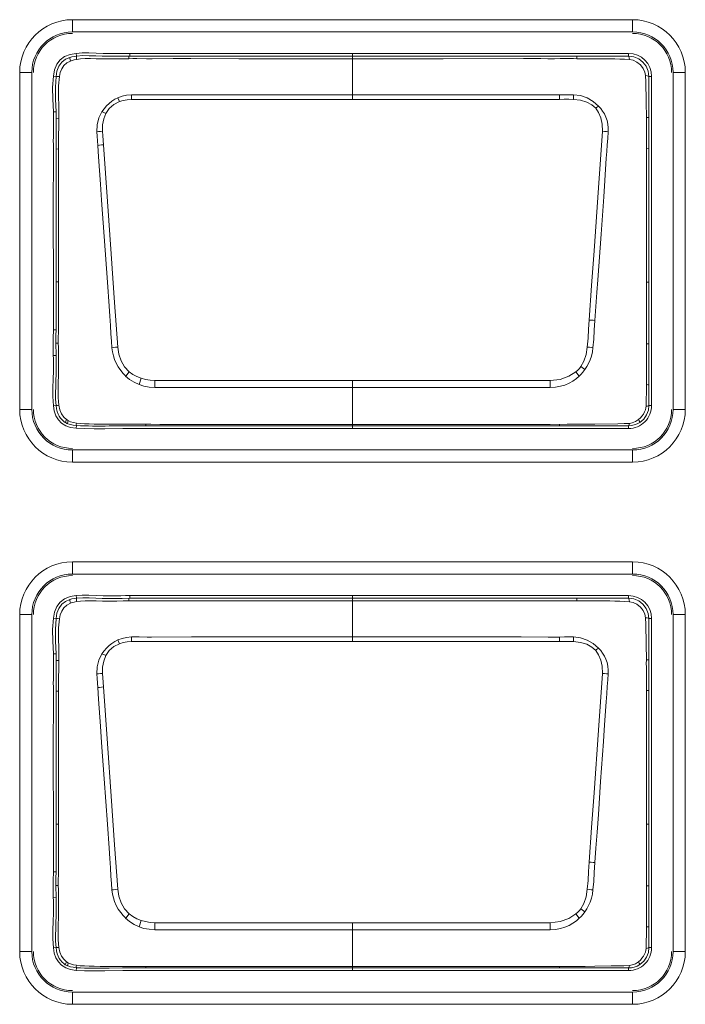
# Model space of a CAD drawing. Header units: millimetres. Extents: x 3925 to 5043, y -86 to 778.
# Tile 262 of 325: x 4816.73 to 4820.83, y 351.06 to 357.12. Entities that reach past the tile are written whole.
import ezdxf

# ---------------------------------------------------------------- set-up
doc = ezdxf.new("R2010")
doc.units = ezdxf.units.MM
doc.header["$LTSCALE"] = 46.255
doc.layers.add('A70-LETO-KEYDXF_CONTINUOUS_LINE', color=7, linetype='CONTINUOUS')
doc.layers.add('H30K-REAR-CODXF_CONTINUOUS_LINE', color=7, linetype='CONTINUOUS')

msp = doc.modelspace()

# ---------------------------------------------------------------- linework, layer by layer
at = {"layer": 'A70-LETO-KEYDXF_CONTINUOUS_LINE', "color": 7, "linetype": 'Continuous', "lineweight": 0}
for p, q in [((4817.0838, 356.8927), (4817.0819, 356.9092)), ((4817.4131, 356.8925), (4817.365, 356.8917)), ((4817.4065, 356.8764), (4817.4063, 356.8924)), ((4817.4128, 356.9091), (4817.4131, 356.8925)), ((4817.5817, 356.9091), (4817.5134, 356.9091)), ((4817.7119, 356.9093), (4817.5817, 356.9091)), ((4817.7288, 356.8927), (4817.5884, 356.8924)), ((4817.6788, 356.8767), (4817.789, 356.8767)), ((4820.4838, 356.9093), (4817.7119, 356.9093)), ((4817.789, 356.8767), (4818.0833, 356.8765)), ((4818.3858, 356.8925), (4818.0806, 356.8925)), ((4818.0833, 356.8765), (4818.9454, 356.8766)), ((4818.7838, 356.8926), (4818.7838, 356.9093)), ((4820.4838, 356.8927), (4818.7838, 356.8926)), ((4818.7838, 356.8766), (4818.7838, 356.8926)), ((4818.7838, 356.8767), (4818.7838, 356.6261)), ((4820.2693, 356.8763), (4820.1659, 356.8766)), ((4820.4838, 356.9093), (4820.4838, 356.8927)), ((4816.942, 356.7694), (4816.9584, 356.7673)), ((4820.6093, 356.7673), (4820.6092, 356.5145)), ((4820.6093, 356.7673), (4820.6259, 356.7673)), ((4820.6259, 354.7423), (4820.6259, 356.7673)), ((4817.349, 356.6124), (4817.3395, 356.6362)), ((4817.4226, 356.6541), (4817.4237, 356.6261)), ((4817.5452, 356.6537), (4817.5193, 356.6538)), ((4817.9497, 356.6541), (4817.823, 356.6543)), ((4818.269, 356.6541), (4817.9497, 356.6541)), ((4818.7379, 356.6541), (4818.269, 356.6541)), ((4818.9521, 356.6541), (4818.7379, 356.6541)), ((4819.3855, 356.6541), (4818.9521, 356.6541)), ((4819.6218, 356.6541), (4819.3855, 356.6541)), ((4820.0589, 356.6259), (4820.0587, 356.6539)), ((4820.1439, 356.6261), (4820.1451, 356.6541)), ((4817.4237, 356.6261), (4819.0354, 356.6261)), ((4820.5933, 356.5145), (4820.5922, 356.6089)), ((4816.9426, 356.5498), (4816.9593, 356.5501)), ((4820.5933, 356.5145), (4820.5932, 356.474)), ((4820.5933, 356.5145), (4820.6092, 356.5145)), ((4820.6092, 356.5145), (4820.6092, 356.3247)), ((4816.9598, 356.5092), (4816.9757, 356.5095)), ((4816.9757, 356.5095), (4816.9754, 356.4781)), ((4816.9742, 356.4153), (4816.9737, 356.3836)), ((4816.942, 356.2953), (4816.9418, 356.3475)), ((4816.9737, 356.3836), (4816.9735, 356.3677)), ((4816.9735, 356.3677), (4816.9735, 356.2328)), ((4817.2207, 356.2717), (4817.2154, 356.3423)), ((4816.9421, 356.2315), (4816.942, 356.2953)), ((4816.9586, 356.3205), (4816.9735, 356.3206)), ((4820.5942, 356.3246), (4820.6092, 356.3247)), ((4820.6092, 356.3247), (4820.6092, 354.7423)), ((4816.9417, 356.0064), (4816.9421, 356.2315)), ((4816.9587, 356.2575), (4816.9587, 356.124)), ((4816.9735, 356.2328), (4816.973, 356.0475)), ((4816.9587, 356.124), (4816.9585, 355.5028)), ((4820.3374, 356.1266), (4820.3305, 356.0261)), ((4816.973, 356.0475), (4816.9728, 355.8431)), ((4820.3305, 356.0261), (4820.314, 355.7953)), ((4820.595, 355.5018), (4820.5948, 356.0497)), ((4816.9418, 355.4076), (4816.9417, 356.0064)), ((4816.9728, 355.8431), (4816.9727, 355.6194)), ((4820.314, 355.7953), (4820.2943, 355.5142)), ((4817.2743, 355.5013), (4817.2546, 355.7819)), ((4816.9727, 355.6194), (4816.9727, 355.5028)), ((4816.9585, 355.5028), (4816.9727, 355.5028)), ((4816.9585, 355.5028), (4816.9588, 355.3048)), ((4816.9727, 355.5028), (4816.9731, 355.2965)), ((4817.2851, 355.354), (4817.2743, 355.5013)), ((4820.595, 355.5018), (4820.6092, 355.5018)), ((4820.5949, 355.3426), (4820.595, 355.4472)), ((4820.5947, 355.2026), (4820.5949, 355.3426)), ((4816.9419, 355.2084), (4816.9586, 355.2083)), ((4816.9729, 355.2065), (4816.9725, 355.1457)), ((4820.5946, 355.0678), (4820.5947, 355.2026)), ((4816.958, 355.1253), (4816.9725, 355.1253)), ((4816.9725, 355.1457), (4816.9725, 355.1253)), ((4820.5947, 355.122), (4820.6092, 355.122)), ((4820.5944, 354.9747), (4820.5946, 355.0678)), ((4816.942, 355.0493), (4816.9586, 355.0496)), ((4817.4082, 354.9497), (4817.3874, 354.9227)), ((4820.1595, 354.9498), (4820.1804, 354.9227)), ((4820.1892, 354.9807), (4820.2143, 354.9624)), ((4817.4832, 354.9089), (4817.47, 354.8699)), ((4817.5659, 354.8518), (4817.5673, 354.8948)), ((4820.0004, 354.8948), (4817.5673, 354.8948)), ((4818.7838, 354.8518), (4818.7838, 354.8948)), ((4820.0004, 354.8948), (4820.0018, 354.8518)), ((4817.6416, 354.8518), (4817.7472, 354.8517)), ((4817.7472, 354.8517), (4818.047, 354.8518)), ((4818.047, 354.8518), (4818.1469, 354.8518)), ((4818.1469, 354.8518), (4818.1827, 354.8518)), ((4818.1827, 354.8518), (4819.4543, 354.8518)), ((4818.7838, 354.6002), (4818.7838, 354.8518)), ((4819.5209, 354.8518), (4819.5852, 354.8518)), ((4819.5852, 354.8518), (4819.6473, 354.8518)), ((4819.6473, 354.8518), (4819.7938, 354.8517)), ((4819.7938, 354.8517), (4819.901, 354.8518)), ((4819.977, 354.8514), (4820.0018, 354.8518)), ((4816.9585, 354.7422), (4816.9419, 354.7403)), ((4820.6259, 354.7423), (4820.6092, 354.7423)), ((4817.0826, 354.6019), (4817.0839, 354.6185)), ((4817.5117, 354.6173), (4817.4537, 354.6174)), ((4817.5117, 354.6173), (4817.5116, 354.626)), ((4817.5968, 354.6256), (4817.5429, 354.6258)), ((4817.8246, 354.6256), (4817.5968, 354.6256)), ((4817.7058, 354.617), (4817.7482, 354.617)), ((4817.7482, 354.617), (4817.8452, 354.617)), ((4818.0121, 354.6002), (4817.7818, 354.6002)), ((4819.6235, 354.6256), (4817.8246, 354.6256)), ((4817.8452, 354.617), (4820.0588, 354.617)), ((4820.4838, 354.6002), (4818.0121, 354.6002)), ((4819.8349, 354.6255), (4819.6235, 354.6256)), ((4820.0591, 354.6258), (4820.0588, 354.617)), ((4820.4838, 354.6169), (4820.0588, 354.617)), ((4820.4838, 354.6169), (4820.4838, 354.6002)), ((4817.0838, 353.5552), (4817.0819, 353.5717)), ((4817.4131, 353.555), (4817.365, 353.5542)), ((4817.4065, 353.5389), (4817.4063, 353.5549)), ((4817.4128, 353.5716), (4817.4131, 353.555)), ((4817.5817, 353.5716), (4817.5134, 353.5716)), ((4817.7119, 353.5718), (4817.5817, 353.5716)), ((4817.7881, 353.5552), (4817.679, 353.5551)), ((4820.4838, 353.5718), (4817.7119, 353.5718)), ((4818.0823, 353.555), (4817.7881, 353.5552)), ((4818.3876, 353.555), (4818.0823, 353.555)), ((4818.7838, 353.5551), (4818.7838, 353.5718)), ((4820.4838, 353.5552), (4818.7838, 353.5551)), ((4818.7838, 353.5391), (4818.7838, 353.5551)), ((4820.4838, 353.5718), (4820.4838, 353.5552)), ((4818.1972, 353.539), (4818.2949, 353.539)), ((4818.2949, 353.539), (4818.9445, 353.5391)), ((4818.7838, 353.5392), (4818.7838, 353.2886)), ((4818.9445, 353.5391), (4819.5395, 353.5391)), ((4819.5395, 353.5391), (4819.8335, 353.5393)), ((4820.2693, 353.5388), (4820.1659, 353.5391)), ((4816.942, 353.4319), (4816.9584, 353.4298)), ((4820.6093, 353.4298), (4820.6092, 353.177)), ((4820.6093, 353.4298), (4820.6259, 353.4298)), ((4820.6259, 351.4048), (4820.6259, 353.4298)), ((4817.349, 353.2749), (4817.3395, 353.2987)), ((4817.4226, 353.3166), (4817.4237, 353.2886)), ((4817.5452, 353.3162), (4817.5193, 353.3163)), ((4817.9497, 353.3166), (4817.823, 353.3168)), ((4818.269, 353.3166), (4817.9497, 353.3166)), ((4818.7379, 353.3166), (4818.269, 353.3166)), ((4818.9521, 353.3166), (4818.7379, 353.3166)), ((4819.3855, 353.3166), (4818.9521, 353.3166)), ((4819.6218, 353.3166), (4819.3855, 353.3166)), ((4820.0589, 353.2884), (4820.0587, 353.3164)), ((4820.1439, 353.2886), (4820.1451, 353.3166)), ((4817.4237, 353.2886), (4819.0354, 353.2886)), ((4820.5933, 353.177), (4820.5922, 353.2714)), ((4816.9426, 353.2123), (4816.9593, 353.2126)), ((4816.9598, 353.1717), (4816.9757, 353.172)), ((4816.9757, 353.172), (4816.9754, 353.1406)), ((4820.5933, 353.177), (4820.6092, 353.177)), ((4820.6092, 353.177), (4820.6092, 352.9872)), ((4816.9742, 353.0778), (4816.9737, 353.0461)), ((4816.942, 352.9578), (4816.9418, 353.01)), ((4816.9737, 353.0461), (4816.9735, 353.0302)), ((4816.9735, 353.0302), (4816.9735, 352.8953)), ((4817.2207, 352.9342), (4817.2154, 353.0048)), ((4820.5945, 353.033), (4820.5942, 352.9871)), ((4816.9421, 352.894), (4816.942, 352.9578)), ((4816.9586, 352.983), (4816.9735, 352.9831)), ((4820.5942, 352.9871), (4820.6092, 352.9872)), ((4820.6092, 352.9872), (4820.6092, 351.4048)), ((4816.9417, 352.6689), (4816.9421, 352.894)), ((4816.9587, 352.92), (4816.9587, 352.7865)), ((4816.9735, 352.8953), (4816.973, 352.71)), ((4816.9587, 352.7865), (4816.9585, 352.1653)), ((4816.973, 352.71), (4816.9728, 352.5056)), ((4820.595, 352.1643), (4820.5948, 352.7122)), ((4816.9418, 352.0701), (4816.9417, 352.6689)), ((4820.3294, 352.6732), (4820.3119, 352.4279)), ((4816.9728, 352.5056), (4816.9727, 352.2819)), ((4817.2743, 352.1638), (4817.2546, 352.4444)), ((4820.3119, 352.4279), (4820.2977, 352.2247)), ((4816.9727, 352.2819), (4816.9727, 352.1653)), ((4816.9585, 352.1653), (4816.9727, 352.1653)), ((4816.9585, 352.1653), (4816.9588, 351.9673)), ((4816.9727, 352.1653), (4816.9731, 351.959)), ((4817.2851, 352.0165), (4817.2743, 352.1638)), ((4820.595, 352.1643), (4820.6092, 352.1643)), ((4820.5949, 352.0051), (4820.595, 352.1097)), ((4820.5947, 351.8651), (4820.5949, 352.0051)), ((4816.9419, 351.8709), (4816.9586, 351.8708)), ((4816.9729, 351.869), (4816.9725, 351.8082)), ((4820.5946, 351.7303), (4820.5947, 351.8651)), ((4816.958, 351.7878), (4816.9725, 351.7878)), ((4816.9725, 351.8082), (4816.9725, 351.7878)), ((4820.5947, 351.7845), (4820.6092, 351.7845)), ((4820.5944, 351.6372), (4820.5946, 351.7303)), ((4816.942, 351.7118), (4816.9586, 351.7121)), ((4817.4082, 351.6122), (4817.3874, 351.5852)), ((4820.1595, 351.6123), (4820.1804, 351.5852)), ((4820.1892, 351.6432), (4820.2143, 351.6249)), ((4817.4832, 351.5714), (4817.47, 351.5324)), ((4817.5659, 351.5143), (4817.5673, 351.5573)), ((4820.0004, 351.5573), (4817.5673, 351.5573)), ((4818.7838, 351.5143), (4818.7838, 351.5573)), ((4820.0004, 351.5573), (4820.0018, 351.5143)), ((4817.6416, 351.5143), (4817.7472, 351.5142)), ((4817.7472, 351.5142), (4818.047, 351.5143)), ((4818.047, 351.5143), (4818.1469, 351.5143)), ((4818.1469, 351.5143), (4818.1827, 351.5143)), ((4818.1827, 351.5143), (4819.4543, 351.5143)), ((4818.7838, 351.2627), (4818.7838, 351.5143)), ((4819.5209, 351.5143), (4819.5852, 351.5143)), ((4819.5852, 351.5143), (4819.6473, 351.5143)), ((4819.6473, 351.5143), (4819.7938, 351.5142)), ((4819.7938, 351.5142), (4819.901, 351.5143)), ((4819.977, 351.5139), (4820.0018, 351.5143)), ((4816.9585, 351.4047), (4816.9419, 351.4028)), ((4820.6259, 351.4048), (4820.6092, 351.4048)), ((4817.0826, 351.2644), (4817.0839, 351.281)), ((4817.5117, 351.2798), (4817.5116, 351.2885)), ((4817.5968, 351.2881), (4817.5429, 351.2883)), ((4817.8246, 351.2881), (4817.5968, 351.2881)), ((4817.7059, 351.2795), (4817.7486, 351.2795)), ((4817.7486, 351.2795), (4817.8459, 351.2795)), ((4818.0121, 351.2627), (4817.7818, 351.2627)), ((4819.6232, 351.2881), (4817.8246, 351.2881)), ((4817.8459, 351.2795), (4820.0588, 351.2795)), ((4820.4838, 351.2627), (4818.0121, 351.2627)), ((4819.8347, 351.288), (4819.6232, 351.2881)), ((4820.0591, 351.2883), (4820.0588, 351.2795)), ((4820.4838, 351.2794), (4820.0588, 351.2795)), ((4820.4838, 351.2794), (4820.4838, 351.2627))]:
    msp.add_line(p, q, dxfattribs=at)
for points in [[(4816.942, 356.7694), (4816.9491, 356.8078), (4816.9628, 356.8418), (4816.9838, 356.869), (4817.0111, 356.8891), (4817.0444, 356.9024), (4817.0819, 356.9092)], [(4817.0428, 356.8847), (4817.0169, 356.8733), (4816.9934, 356.8553), (4816.9752, 356.8301), (4816.9642, 356.8), (4816.9584, 356.7673)], [(4817.047, 356.8621), (4817.0447, 356.8711), (4817.0432, 356.8781), (4817.0426, 356.8828), (4817.0428, 356.8847)], [(4817.0428, 356.8847), (4817.0558, 356.8881), (4817.0695, 356.8907), (4817.0838, 356.8927)], [(4817.0819, 356.9092), (4817.1186, 356.9117), (4817.1595, 356.9115), (4817.2045, 356.9097), (4817.2494, 356.9083), (4817.2897, 356.9078), (4817.3257, 356.9079), (4817.358, 356.9082), (4817.387, 356.9087), (4817.4128, 356.9092)], [(4817.0845, 356.8722), (4817.0837, 356.8829), (4817.0835, 356.89), (4817.0838, 356.8927)], [(4817.0838, 356.8927), (4817.1244, 356.8952), (4817.1628, 356.8948), (4817.2035, 356.8931), (4817.2429, 356.8918), (4817.2834, 356.8912), (4817.3241, 356.8912), (4817.365, 356.8917)], [(4817.0845, 356.8722), (4817.1098, 356.8756), (4817.1386, 356.8771), (4817.1706, 356.8772), (4817.2062, 356.8761), (4817.2455, 356.8751), (4817.289, 356.8747), (4817.3329, 356.875), (4817.3719, 356.8757), (4817.4065, 356.8764)], [(4817.4065, 356.8764), (4817.431, 356.8767), (4817.4562, 356.8768)], [(4817.5134, 356.9091), (4817.458, 356.9094), (4817.4344, 356.9094), (4817.4128, 356.9092)], [(4817.4592, 356.8928), (4817.435, 356.8927), (4817.4131, 356.8925)], [(4817.4562, 356.8768), (4817.515, 356.8765), (4817.5499, 356.8764), (4817.6788, 356.8767)], [(4817.5884, 356.8924), (4817.5505, 356.8924), (4817.5166, 356.8925), (4817.4592, 356.8928)], [(4818.0806, 356.8925), (4817.9187, 356.8926), (4817.7288, 356.8927)], [(4818.7838, 356.8926), (4818.6391, 356.8926), (4818.3858, 356.8925)], [(4818.9454, 356.8766), (4819.3421, 356.8766), (4819.8359, 356.8768)], [(4819.8359, 356.8768), (4819.8923, 356.8767), (4819.9427, 356.8767), (4819.9874, 356.8764), (4820.027, 356.8764), (4820.0622, 356.8768), (4820.0934, 356.8768), (4820.1209, 356.877), (4820.1449, 356.8769), (4820.1659, 356.8766)], [(4820.1653, 356.8926), (4820.1655, 356.8906), (4820.1657, 356.8852), (4820.1659, 356.8766)], [(4820.4895, 356.8714), (4820.4594, 356.8732), (4820.4298, 356.8744), (4820.3982, 356.8752), (4820.3676, 356.8757), (4820.335, 356.8759), (4820.2693, 356.8763)], [(4820.4895, 356.8714), (4820.4879, 356.8826), (4820.486, 356.8899), (4820.4838, 356.8927)], [(4820.6093, 356.7673), (4820.6051, 356.7994), (4820.5926, 356.8298), (4820.5725, 356.856), (4820.5463, 356.8761), (4820.516, 356.8885), (4820.4838, 356.8927)], [(4816.9793, 356.7659), (4816.9848, 356.7907), (4816.9937, 356.814), (4817.0072, 356.8345), (4817.0249, 356.8504), (4817.047, 356.8621)], [(4817.0845, 356.8722), (4817.0702, 356.8693), (4817.0574, 356.8658), (4817.0458, 356.8616)], [(4820.5876, 356.7728), (4820.5834, 356.7943), (4820.5728, 356.817), (4820.5563, 356.8381), (4820.5355, 356.8552), (4820.5123, 356.8666), (4820.4895, 356.8714)], [(4816.9426, 356.5498), (4816.9395, 356.6276), (4816.9376, 356.7001), (4816.942, 356.7694)], [(4816.9593, 356.5501), (4816.9561, 356.6278), (4816.9542, 356.7005), (4816.9584, 356.7673)], [(4816.9584, 356.7673), (4816.9611, 356.7674), (4816.9682, 356.767), (4816.9793, 356.7659)], [(4816.9793, 356.7659), (4816.9734, 356.7097), (4816.9727, 356.6482), (4816.9747, 356.5814), (4816.9757, 356.5095)], [(4820.5876, 356.7728), (4820.599, 356.7713), (4820.6065, 356.7694), (4820.6093, 356.7673)], [(4820.5922, 356.6089), (4820.5915, 356.6514), (4820.5904, 356.695), (4820.5892, 356.7336), (4820.5876, 356.7728)], [(4817.2414, 356.5503), (4817.2544, 356.5684), (4817.2696, 356.5855), (4817.2858, 356.6008), (4817.3029, 356.6144), (4817.3207, 356.6263), (4817.3395, 356.6362)], [(4817.3395, 356.6362), (4817.3649, 356.6457), (4817.3928, 356.6516), (4817.4226, 356.6541)], [(4817.5193, 356.6538), (4817.4702, 356.6544), (4817.4457, 356.6546), (4817.4226, 356.6541)], [(4817.823, 356.6543), (4817.793, 356.6543), (4817.5452, 356.6537)], [(4819.8216, 356.6543), (4819.7259, 356.6543), (4819.6218, 356.6541)], [(4820.0587, 356.6539), (4819.9882, 356.6538), (4819.8216, 356.6543)], [(4820.1451, 356.6541), (4820.1171, 356.6546), (4820.0883, 356.6543), (4820.0587, 356.6539)], [(4820.1451, 356.6541), (4820.1884, 356.6492), (4820.2295, 356.6355), (4820.2663, 356.6134), (4820.2986, 356.585)], [(4817.3489, 356.6123), (4817.3148, 356.5954), (4817.2861, 356.5708), (4817.2656, 356.5392)], [(4817.3489, 356.6123), (4817.372, 356.6194), (4817.3971, 356.624), (4817.4237, 356.6261)], [(4819.0354, 356.6261), (4819.4895, 356.6261), (4819.6939, 356.6262), (4819.8837, 356.6262), (4820.0589, 356.6259)], [(4820.1439, 356.6261), (4820.1163, 356.6266), (4820.088, 356.6263), (4820.0589, 356.6259)], [(4820.1439, 356.6261), (4820.1878, 356.6211), (4820.226, 356.6095), (4820.2576, 356.5922), (4820.2813, 356.5711)], [(4820.2813, 356.5711), (4820.2871, 356.5761), (4820.2929, 356.5809), (4820.2984, 356.5852)], [(4820.2986, 356.585), (4820.312, 356.57), (4820.3236, 356.5544), (4820.3346, 356.5364), (4820.3437, 356.5175), (4820.3512, 356.4964), (4820.3561, 356.4743), (4820.3584, 356.4499), (4820.3584, 356.4263)], [(4816.9428, 356.4448), (4816.9431, 356.4762), (4816.9431, 356.5111), (4816.9426, 356.5498)], [(4816.9591, 356.5501), (4816.9595, 356.5364), (4816.9597, 356.5227), (4816.9598, 356.5092)], [(4817.2414, 356.5503), (4817.2218, 356.5121), (4817.2111, 356.4701), (4817.2093, 356.4263)], [(4817.2657, 356.5392), (4817.2572, 356.5433), (4817.249, 356.5471), (4817.2414, 356.5503)], [(4817.2443, 356.4293), (4817.2454, 356.4693), (4817.2526, 356.5062), (4817.2656, 356.5392)], [(4820.2813, 356.5711), (4820.2992, 356.545), (4820.3133, 356.5122), (4820.3218, 356.4735), (4820.3234, 356.4293)], [(4816.9598, 356.5092), (4816.9597, 356.4735), (4816.9593, 356.4418), (4816.9586, 356.3889)], [(4816.9754, 356.4781), (4816.9748, 356.4466), (4816.9742, 356.4153)], [(4820.5932, 356.474), (4820.5937, 356.4566), (4820.5937, 356.44), (4820.5939, 356.4216), (4820.5942, 356.4026), (4820.5941, 356.3853), (4820.5945, 356.3673), (4820.5942, 356.3246)], [(4816.9418, 356.3475), (4816.9417, 356.37), (4816.942, 356.3924), (4816.9428, 356.4448)], [(4817.2093, 356.4263), (4817.2196, 356.4275), (4817.2315, 356.4286), (4817.2443, 356.4293)], [(4817.2094, 356.4263), (4817.2109, 356.3989), (4817.2156, 356.3423)], [(4817.2443, 356.4293), (4817.246, 356.4023), (4817.2507, 356.3466)], [(4820.2709, 355.6941), (4820.2984, 356.0812), (4820.3103, 356.2554), (4820.3234, 356.4293)], [(4820.3234, 356.4293), (4820.3361, 356.4286), (4820.348, 356.4276), (4820.3584, 356.4263)], [(4820.3584, 356.4263), (4820.3557, 356.3857), (4820.3525, 356.3469), (4820.3494, 356.3053), (4820.3465, 356.2637), (4820.3374, 356.1266)], [(4816.9586, 356.3889), (4816.9584, 356.367), (4816.9587, 356.2575)], [(4817.2507, 356.3466), (4817.2379, 356.3454), (4817.226, 356.344), (4817.2156, 356.3423)], [(4817.2507, 356.3466), (4817.2751, 355.998), (4817.2982, 355.6743), (4817.3194, 355.3754), (4817.3382, 355.1016)], [(4817.2546, 355.7819), (4817.2387, 356.005), (4817.2318, 356.1047), (4817.2207, 356.2717)], [(4820.5948, 356.0497), (4820.5947, 356.1477), (4820.5944, 356.2362), (4820.5941, 356.3246)], [(4820.2409, 355.2679), (4820.256, 355.4811), (4820.2709, 355.6941)], [(4820.2943, 355.5142), (4820.2887, 355.4367), (4820.2823, 355.3507), (4820.2764, 355.2648)], [(4820.595, 355.4472), (4820.595, 355.4745), (4820.595, 355.5018)], [(4816.9419, 355.2084), (4816.9421, 355.25), (4816.9421, 355.297), (4816.9418, 355.4076)], [(4816.9588, 355.3048), (4816.9587, 355.2545), (4816.958, 355.1253)], [(4817.3029, 355.0971), (4817.2992, 355.1373), (4817.2963, 355.1828), (4817.2932, 355.2337), (4817.2896, 355.2906), (4817.2851, 355.354)], [(4816.9731, 355.2965), (4816.9731, 355.229), (4816.9729, 355.2065)], [(4820.2295, 355.1016), (4820.2342, 355.1553), (4820.2376, 355.2108), (4820.2409, 355.2679)], [(4820.2408, 355.2679), (4820.2538, 355.267), (4820.2659, 355.266), (4820.2764, 355.2649)], [(4820.2764, 355.2648), (4820.2729, 355.2051), (4820.2694, 355.1492), (4820.2647, 355.0971)], [(4816.9419, 355.2084), (4816.9415, 355.1552), (4816.9413, 355.1293), (4816.9414, 355.1034), (4816.9416, 355.0764), (4816.9425, 355.0049)], [(4816.958, 355.1253), (4816.9581, 355.1003), (4816.9583, 355.0751), (4816.9591, 355.0111)], [(4816.973, 355.0705), (4816.9727, 355.0984), (4816.9725, 355.1253)], [(4816.9759, 354.7432), (4816.9732, 354.7659), (4816.9715, 354.7913), (4816.9708, 354.8196), (4816.9713, 354.8509), (4816.9725, 354.8853), (4816.9736, 354.9234), (4816.9742, 354.9649), (4816.9739, 355.0046), (4816.973, 355.0705)], [(4817.3029, 355.0971), (4817.3132, 355.0986), (4817.3252, 355.1001), (4817.3382, 355.1016)], [(4817.3029, 355.0971), (4817.3064, 355.0718), (4817.3116, 355.048), (4817.319, 355.0252), (4817.3293, 355.0018), (4817.3419, 354.9792), (4817.3567, 354.9578), (4817.3722, 354.9387), (4817.3874, 354.9227)], [(4817.4082, 354.9498), (4817.3793, 354.9797), (4817.3586, 355.0167), (4817.3451, 355.0578), (4817.3382, 355.1016)], [(4820.2295, 355.1016), (4820.2217, 355.0548), (4820.208, 355.0142), (4820.1892, 354.9808)], [(4820.2647, 355.0971), (4820.2612, 355.0716), (4820.2554, 355.0454), (4820.2477, 355.0225), (4820.2377, 355.0003), (4820.2269, 354.9812), (4820.2143, 354.9624)], [(4820.2296, 355.1016), (4820.2424, 355.1001), (4820.2544, 355.0986), (4820.2648, 355.0971)], [(4816.9419, 354.7403), (4816.9386, 354.7965), (4816.9394, 354.851), (4816.9416, 354.9036), (4816.9426, 354.9557), (4816.9425, 355.0049)], [(4816.9585, 354.7422), (4816.9556, 354.7814), (4816.9552, 354.8193), (4816.9564, 354.8585), (4816.958, 354.8963), (4816.9591, 354.9346), (4816.9594, 354.973), (4816.9591, 355.0111)], [(4817.4082, 354.9498), (4817.4316, 354.9333), (4817.4566, 354.9197), (4817.4831, 354.9089)], [(4820.1596, 354.9498), (4820.1162, 354.9222), (4820.0627, 354.9026), (4820.0004, 354.8948)], [(4820.1892, 354.9808), (4820.1807, 354.97), (4820.1708, 354.9596), (4820.1596, 354.9498)], [(4820.1804, 354.9227), (4820.1914, 354.9342), (4820.2029, 354.9475), (4820.2143, 354.9624)], [(4820.5941, 354.8701), (4820.5943, 354.9062), (4820.5943, 354.9419), (4820.5944, 354.9747)], [(4817.4699, 354.8699), (4817.4393, 354.8845), (4817.4117, 354.9022), (4817.3871, 354.9229)], [(4817.4831, 354.9089), (4817.5089, 354.9017), (4817.537, 354.897), (4817.5673, 354.8948)], [(4820.0018, 354.8518), (4820.0345, 354.8544), (4820.0642, 354.8596), (4820.0916, 354.8676), (4820.1174, 354.8786), (4820.1415, 354.8922), (4820.1628, 354.9074), (4820.1804, 354.9227)], [(4817.5659, 354.8518), (4817.5309, 354.8546), (4817.4989, 354.8606), (4817.4699, 354.8699)], [(4817.5659, 354.8518), (4817.5907, 354.8514), (4817.6416, 354.8518)], [(4819.4543, 354.8518), (4819.4876, 354.8518), (4819.5209, 354.8518)], [(4819.901, 354.8518), (4819.9261, 354.8518), (4819.977, 354.8514)], [(4820.5911, 354.737), (4820.5926, 354.7786), (4820.5935, 354.823), (4820.5941, 354.8701)], [(4820.5941, 354.8701), (4820.6021, 354.8697), (4820.6072, 354.8693), (4820.6092, 354.8688)], [(4817.0826, 354.6019), (4817.0479, 354.6067), (4817.0178, 354.6169), (4816.9925, 354.6333), (4816.9728, 354.6537), (4816.9572, 354.6785), (4816.9472, 354.708), (4816.9419, 354.7403)], [(4816.9585, 354.7422), (4816.9607, 354.7421), (4816.9666, 354.7424), (4816.9759, 354.7432)], [(4816.9585, 354.7422), (4816.9613, 354.7219), (4816.9654, 354.7043), (4816.9706, 354.689), (4816.9774, 354.6759), (4816.9858, 354.6639), (4816.9954, 354.6533), (4817.0056, 354.644), (4817.0155, 354.6369)], [(4817.0235, 354.6552), (4817.0068, 354.6702), (4816.9922, 354.6902), (4816.9819, 354.7148), (4816.976, 354.7432)], [(4820.5911, 354.737), (4820.5899, 354.7264), (4820.587, 354.7147), (4820.582, 354.7019), (4820.5747, 354.6886), (4820.5661, 354.6763), (4820.5562, 354.6654), (4820.5444, 354.6552)], [(4820.5534, 354.6379), (4820.5772, 354.6584), (4820.5948, 354.6838), (4820.6057, 354.7124), (4820.6092, 354.7423)], [(4820.5911, 354.737), (4820.6007, 354.7385), (4820.6069, 354.7403), (4820.6092, 354.7423)], [(4817.0235, 354.6552), (4817.0187, 354.646), (4817.0159, 354.6397), (4817.0155, 354.6369)], [(4817.0303, 354.6294), (4817.0251, 354.6317), (4817.0202, 354.6342), (4817.0155, 354.6369)], [(4817.0333, 354.6489), (4817.03, 354.6508), (4817.0268, 354.6529), (4817.0235, 354.6552)], [(4817.0333, 354.6489), (4817.0306, 354.639), (4817.0296, 354.6324), (4817.0303, 354.6294)], [(4817.0333, 354.6489), (4817.0481, 354.6419), (4817.0649, 354.6366), (4817.0834, 354.633)], [(4817.0839, 354.6185), (4817.0835, 354.6204), (4817.0833, 354.6253), (4817.0834, 354.633)], [(4817.0834, 354.633), (4817.1068, 354.6304), (4817.133, 354.6289), (4817.1619, 354.6278), (4817.194, 354.6268), (4817.2297, 354.6262), (4817.2692, 354.626), (4817.313, 354.6261), (4817.3609, 354.6264), (4817.4134, 354.6265), (4817.4655, 354.6263), (4817.5429, 354.6258)], [(4820.4838, 354.6169), (4820.5011, 354.6181), (4820.5187, 354.6218), (4820.5364, 354.6284), (4820.5534, 354.6379)], [(4820.5444, 354.6552), (4820.5254, 354.643), (4820.5067, 354.6352), (4820.4888, 354.6318)], [(4820.5534, 354.6379), (4820.5527, 354.6404), (4820.5497, 354.6463), (4820.5444, 354.6552)], [(4817.0303, 354.6294), (4817.0466, 354.6242), (4817.0646, 354.6206), (4817.0839, 354.6185)], [(4817.3692, 354.6002), (4817.2583, 354.5985), (4817.1937, 354.5984), (4817.1343, 354.5995), (4817.0826, 354.6019)], [(4817.2859, 354.6156), (4817.2601, 354.6152), (4817.2341, 354.615), (4817.2081, 354.615), (4817.182, 354.6152), (4817.1579, 354.6156), (4817.1338, 354.6162), (4817.1096, 354.617), (4817.0839, 354.6185)], [(4817.4537, 354.6174), (4817.4248, 354.6174), (4817.3958, 354.6172), (4817.3685, 354.6169), (4817.2859, 354.6156)], [(4817.4594, 354.6006), (4817.4166, 354.6006), (4817.3692, 354.6002)], [(4817.7818, 354.6002), (4817.5603, 354.6003), (4817.4594, 354.6006)], [(4817.5117, 354.6173), (4817.5437, 354.6171), (4817.7058, 354.617)], [(4820.1065, 354.626), (4820.0006, 354.6255), (4819.9743, 354.6255), (4819.9451, 354.6254), (4819.9122, 354.6256), (4819.8349, 354.6255)], [(4820.1065, 354.626), (4820.1595, 354.6263), (4820.2176, 354.6268), (4820.2763, 354.6274)], [(4820.2763, 354.6274), (4820.4182, 354.6294), (4820.4556, 354.6301), (4820.4888, 354.6318)], [(4820.4838, 354.6169), (4820.4856, 354.6188), (4820.4873, 354.6238), (4820.4888, 354.6318)], [(4816.942, 353.4319), (4816.9491, 353.4703), (4816.9628, 353.5043), (4816.9838, 353.5315), (4817.0111, 353.5516), (4817.0444, 353.5649), (4817.0819, 353.5717)], [(4817.0428, 353.5472), (4817.0169, 353.5358), (4816.9934, 353.5178), (4816.9752, 353.4926), (4816.9642, 353.4625), (4816.9584, 353.4298)], [(4817.047, 353.5246), (4817.0447, 353.5336), (4817.0432, 353.5406), (4817.0426, 353.5453), (4817.0428, 353.5472)], [(4817.0428, 353.5472), (4817.0558, 353.5506), (4817.0695, 353.5532), (4817.0838, 353.5552)], [(4817.0819, 353.5717), (4817.1186, 353.5742), (4817.1595, 353.574), (4817.2045, 353.5722), (4817.2494, 353.5708), (4817.2897, 353.5703), (4817.3257, 353.5704), (4817.358, 353.5707), (4817.387, 353.5712), (4817.4128, 353.5717)], [(4817.0845, 353.5347), (4817.0837, 353.5454), (4817.0835, 353.5525), (4817.0838, 353.5552)], [(4817.0838, 353.5552), (4817.1244, 353.5577), (4817.1628, 353.5573), (4817.2035, 353.5556), (4817.2429, 353.5543), (4817.2834, 353.5537), (4817.3241, 353.5537), (4817.365, 353.5542)], [(4817.5134, 353.5716), (4817.458, 353.5719), (4817.4344, 353.5719), (4817.4128, 353.5717)], [(4817.4602, 353.5553), (4817.4358, 353.5552), (4817.4131, 353.555)], [(4817.679, 353.5551), (4817.5521, 353.5549), (4817.5179, 353.555), (4817.4602, 353.5553)], [(4818.7838, 353.5551), (4818.6403, 353.5551), (4818.3876, 353.555)], [(4820.1653, 353.5551), (4820.1655, 353.5531), (4820.1657, 353.5477), (4820.1659, 353.5391)], [(4820.4895, 353.5339), (4820.4879, 353.5451), (4820.486, 353.5524), (4820.4838, 353.5552)], [(4820.6093, 353.4298), (4820.6051, 353.4619), (4820.5926, 353.4923), (4820.5725, 353.5185), (4820.5463, 353.5386), (4820.516, 353.551), (4820.4838, 353.5552)], [(4816.9793, 353.4284), (4816.9848, 353.4532), (4816.9937, 353.4765), (4817.0072, 353.497), (4817.0249, 353.5129), (4817.047, 353.5246)], [(4817.0845, 353.5347), (4817.0702, 353.5318), (4817.0574, 353.5283), (4817.0458, 353.5241)], [(4817.0845, 353.5347), (4817.1097, 353.5381), (4817.1383, 353.5396), (4817.1702, 353.5397), (4817.2056, 353.5386), (4817.2446, 353.5376), (4817.2881, 353.5372), (4817.3325, 353.5375), (4817.3718, 353.5382), (4817.4065, 353.5389)], [(4817.4065, 353.5389), (4817.4301, 353.5392), (4817.4541, 353.5393)], [(4817.4541, 353.5393), (4817.5089, 353.539), (4817.5411, 353.5389), (4817.7072, 353.5392)], [(4817.7072, 353.5392), (4817.8176, 353.5392), (4817.8806, 353.5392), (4818.1972, 353.539)], [(4819.8335, 353.5393), (4819.8901, 353.5392), (4819.9407, 353.5392), (4819.9857, 353.5389), (4820.0256, 353.5389), (4820.0611, 353.5393), (4820.0927, 353.5393), (4820.1204, 353.5395), (4820.1446, 353.5394), (4820.1659, 353.5391)], [(4820.4895, 353.5339), (4820.4594, 353.5357), (4820.4298, 353.5369), (4820.3982, 353.5377), (4820.3676, 353.5382), (4820.335, 353.5384), (4820.2693, 353.5388)], [(4820.5876, 353.4353), (4820.5834, 353.4568), (4820.5728, 353.4795), (4820.5563, 353.5006), (4820.5355, 353.5177), (4820.5123, 353.5291), (4820.4895, 353.5339)], [(4816.9426, 353.2123), (4816.9395, 353.2901), (4816.9376, 353.3626), (4816.942, 353.4319)], [(4816.9593, 353.2126), (4816.9561, 353.2903), (4816.9542, 353.363), (4816.9584, 353.4298)], [(4816.9584, 353.4298), (4816.9611, 353.4299), (4816.9682, 353.4295), (4816.9793, 353.4284)], [(4816.9793, 353.4284), (4816.9734, 353.3722), (4816.9727, 353.3107), (4816.9747, 353.2439), (4816.9757, 353.172)], [(4820.5876, 353.4353), (4820.599, 353.4338), (4820.6065, 353.4319), (4820.6093, 353.4298)], [(4820.5922, 353.2714), (4820.5915, 353.3139), (4820.5904, 353.3575), (4820.5892, 353.3961), (4820.5876, 353.4353)], [(4817.2414, 353.2128), (4817.2544, 353.2309), (4817.2696, 353.248), (4817.2858, 353.2633), (4817.3029, 353.2769), (4817.3207, 353.2888), (4817.3395, 353.2987)], [(4817.3395, 353.2987), (4817.3649, 353.3082), (4817.3928, 353.3141), (4817.4226, 353.3166)], [(4817.5193, 353.3163), (4817.4702, 353.3169), (4817.4457, 353.3171), (4817.4226, 353.3166)], [(4817.823, 353.3168), (4817.793, 353.3168), (4817.5452, 353.3162)], [(4819.8216, 353.3168), (4819.7259, 353.3168), (4819.6218, 353.3166)], [(4820.0587, 353.3164), (4819.9882, 353.3163), (4819.8216, 353.3168)], [(4820.1451, 353.3166), (4820.1171, 353.3171), (4820.0883, 353.3168), (4820.0587, 353.3164)], [(4820.1451, 353.3166), (4820.1884, 353.3117), (4820.2295, 353.298), (4820.2663, 353.2759), (4820.2986, 353.2475)], [(4817.3489, 353.2748), (4817.3148, 353.2579), (4817.2861, 353.2333), (4817.2656, 353.2017)], [(4817.3489, 353.2748), (4817.372, 353.2819), (4817.3971, 353.2865), (4817.4237, 353.2886)], [(4819.0354, 353.2886), (4819.4895, 353.2886), (4819.6939, 353.2887), (4819.8837, 353.2887), (4820.0589, 353.2884)], [(4820.1439, 353.2886), (4820.1163, 353.2891), (4820.088, 353.2888), (4820.0589, 353.2884)], [(4820.1439, 353.2886), (4820.1878, 353.2836), (4820.226, 353.272), (4820.2576, 353.2547), (4820.2813, 353.2336)], [(4820.2813, 353.2336), (4820.2871, 353.2386), (4820.2929, 353.2434), (4820.2984, 353.2477)], [(4820.2986, 353.2475), (4820.312, 353.2325), (4820.3236, 353.2169), (4820.3346, 353.1989), (4820.3437, 353.18), (4820.3512, 353.1589), (4820.3561, 353.1368), (4820.3584, 353.1124), (4820.3584, 353.0888)], [(4816.9428, 353.1073), (4816.9431, 353.1387), (4816.9431, 353.1736), (4816.9426, 353.2123)], [(4816.9591, 353.2126), (4816.9595, 353.1989), (4816.9597, 353.1852), (4816.9598, 353.1717)], [(4817.2414, 353.2128), (4817.2218, 353.1746), (4817.2111, 353.1326), (4817.2093, 353.0888)], [(4817.2657, 353.2017), (4817.2572, 353.2058), (4817.249, 353.2096), (4817.2414, 353.2128)], [(4817.2443, 353.0918), (4817.2454, 353.1318), (4817.2526, 353.1687), (4817.2656, 353.2017)], [(4820.2813, 353.2336), (4820.2992, 353.2075), (4820.3133, 353.1747), (4820.3218, 353.136), (4820.3234, 353.0918)], [(4816.9598, 353.1717), (4816.9597, 353.136), (4816.9593, 353.1043), (4816.9586, 353.0514)], [(4816.9754, 353.1406), (4816.9748, 353.1091), (4816.9742, 353.0778)], [(4820.5933, 353.177), (4820.5931, 353.1538), (4820.5932, 353.1318), (4820.5936, 353.1124), (4820.5937, 353.0925), (4820.5941, 353.0712), (4820.5942, 353.0521), (4820.5945, 353.033)], [(4816.9418, 353.01), (4816.9417, 353.0325), (4816.942, 353.0549), (4816.9428, 353.1073)], [(4817.2093, 353.0888), (4817.2196, 353.09), (4817.2315, 353.0911), (4817.2443, 353.0918)], [(4817.2094, 353.0888), (4817.2109, 353.0614), (4817.2156, 353.0048)], [(4817.2443, 353.0918), (4817.246, 353.0648), (4817.2507, 353.0091)], [(4820.2709, 352.3566), (4820.2984, 352.7437), (4820.3103, 352.9179), (4820.3234, 353.0918)], [(4820.3234, 353.0918), (4820.3361, 353.0911), (4820.348, 353.0901), (4820.3584, 353.0888)], [(4820.3584, 353.0888), (4820.356, 353.0519), (4820.3526, 353.0111), (4820.3493, 352.9662), (4820.3459, 352.9171), (4820.3385, 352.8056)], [(4816.9586, 353.0514), (4816.9584, 353.0295), (4816.9587, 352.92)], [(4817.2507, 353.0091), (4817.2379, 353.0079), (4817.226, 353.0065), (4817.2156, 353.0048)], [(4817.2507, 353.0091), (4817.2751, 352.6605), (4817.2982, 352.3368), (4817.3194, 352.0379), (4817.3382, 351.7641)], [(4820.5948, 352.7122), (4820.5947, 352.8102), (4820.5944, 352.8987), (4820.5941, 352.9871)], [(4817.2546, 352.4444), (4817.2387, 352.6675), (4817.2318, 352.7672), (4817.2207, 352.9342)], [(4820.3385, 352.8056), (4820.3342, 352.7423), (4820.3294, 352.6732)], [(4820.2409, 351.9304), (4820.256, 352.1436), (4820.2709, 352.3566)], [(4820.2977, 352.2247), (4820.2898, 352.1148), (4820.2825, 352.016), (4820.2764, 351.9274)], [(4820.595, 352.1097), (4820.595, 352.137), (4820.595, 352.1643)], [(4816.9419, 351.8709), (4816.9421, 351.9125), (4816.9421, 351.9595), (4816.9418, 352.0701)], [(4816.9588, 351.9673), (4816.9587, 351.917), (4816.958, 351.7878)], [(4817.3029, 351.7596), (4817.2992, 351.7998), (4817.2963, 351.8453), (4817.2932, 351.8962), (4817.2896, 351.9531), (4817.2851, 352.0165)], [(4816.9731, 351.959), (4816.9731, 351.8915), (4816.9729, 351.869)], [(4820.2295, 351.7641), (4820.2342, 351.8178), (4820.2376, 351.8733), (4820.2409, 351.9304)], [(4820.2408, 351.9304), (4820.2538, 351.9295), (4820.2659, 351.9285), (4820.2764, 351.9274)], [(4820.2764, 351.9274), (4820.2729, 351.8676), (4820.2694, 351.8117), (4820.2647, 351.7596)], [(4816.9419, 351.8709), (4816.9415, 351.8177), (4816.9413, 351.7918), (4816.9414, 351.7659), (4816.9416, 351.7389), (4816.9425, 351.6674)], [(4816.958, 351.7878), (4816.9581, 351.7628), (4816.9583, 351.7376), (4816.9591, 351.6736)], [(4816.973, 351.733), (4816.9727, 351.7609), (4816.9725, 351.7878)], [(4816.9759, 351.4057), (4816.9732, 351.4284), (4816.9715, 351.4538), (4816.9708, 351.4821), (4816.9713, 351.5134), (4816.9725, 351.5478), (4816.9736, 351.5859), (4816.9742, 351.6274), (4816.9739, 351.6671), (4816.973, 351.733)], [(4817.3029, 351.7596), (4817.3132, 351.7611), (4817.3252, 351.7626), (4817.3382, 351.7641)], [(4817.3029, 351.7596), (4817.3064, 351.7343), (4817.3116, 351.7105), (4817.319, 351.6877), (4817.3293, 351.6643), (4817.3419, 351.6417), (4817.3567, 351.6203), (4817.3722, 351.6012), (4817.3874, 351.5852)], [(4817.4082, 351.6123), (4817.3793, 351.6422), (4817.3586, 351.6792), (4817.3451, 351.7203), (4817.3382, 351.7641)], [(4820.2295, 351.7641), (4820.2217, 351.7173), (4820.208, 351.6767), (4820.1892, 351.6433)], [(4820.2647, 351.7596), (4820.2612, 351.7341), (4820.2554, 351.7079), (4820.2477, 351.685), (4820.2377, 351.6628), (4820.2269, 351.6437), (4820.2143, 351.6249)], [(4820.2296, 351.7641), (4820.2424, 351.7626), (4820.2544, 351.7611), (4820.2648, 351.7596)], [(4816.9419, 351.4028), (4816.9386, 351.459), (4816.9394, 351.5135), (4816.9416, 351.5661), (4816.9426, 351.6182), (4816.9425, 351.6674)], [(4816.9585, 351.4047), (4816.9556, 351.4439), (4816.9552, 351.4818), (4816.9564, 351.521), (4816.958, 351.5588), (4816.9591, 351.5971), (4816.9594, 351.6355), (4816.9591, 351.6736)], [(4817.4082, 351.6123), (4817.4316, 351.5958), (4817.4566, 351.5822), (4817.4831, 351.5714)], [(4820.1596, 351.6123), (4820.1162, 351.5847), (4820.0627, 351.5651), (4820.0004, 351.5573)], [(4820.1892, 351.6433), (4820.1807, 351.6325), (4820.1708, 351.6221), (4820.1596, 351.6123)], [(4820.1804, 351.5852), (4820.1916, 351.5969), (4820.2032, 351.6104), (4820.2143, 351.6249)], [(4820.5941, 351.5326), (4820.5943, 351.5687), (4820.5943, 351.6044), (4820.5944, 351.6372)], [(4817.4699, 351.5324), (4817.4393, 351.547), (4817.4117, 351.5647), (4817.3871, 351.5854)], [(4817.4831, 351.5714), (4817.5089, 351.5642), (4817.537, 351.5595), (4817.5673, 351.5573)], [(4820.0018, 351.5143), (4820.0345, 351.5169), (4820.0642, 351.5221), (4820.0916, 351.5301), (4820.1174, 351.5411), (4820.1415, 351.5547), (4820.1628, 351.5699), (4820.1804, 351.5852)], [(4817.5659, 351.5143), (4817.5309, 351.5171), (4817.4989, 351.5231), (4817.4699, 351.5324)], [(4817.5659, 351.5143), (4817.5907, 351.5139), (4817.6416, 351.5143)], [(4819.4543, 351.5143), (4819.4876, 351.5143), (4819.5209, 351.5143)], [(4819.901, 351.5143), (4819.9261, 351.5143), (4819.977, 351.5139)], [(4820.5911, 351.3995), (4820.5926, 351.4411), (4820.5935, 351.4855), (4820.5941, 351.5326)], [(4820.5941, 351.5326), (4820.6021, 351.5322), (4820.6072, 351.5318), (4820.6092, 351.5313)], [(4817.0826, 351.2644), (4817.0479, 351.2692), (4817.0178, 351.2794), (4816.9925, 351.2958), (4816.9728, 351.3162), (4816.9572, 351.341), (4816.9472, 351.3705), (4816.9419, 351.4028)], [(4816.9585, 351.4047), (4816.9607, 351.4046), (4816.9666, 351.4049), (4816.9759, 351.4057)], [(4816.9585, 351.4047), (4816.9613, 351.3845), (4816.9653, 351.3668), (4816.9706, 351.3516), (4816.9773, 351.3384), (4816.9858, 351.3264), (4816.9954, 351.3158), (4817.0056, 351.3065), (4817.0155, 351.2994)], [(4817.0235, 351.3177), (4817.0068, 351.3327), (4816.9922, 351.3527), (4816.9819, 351.3773), (4816.976, 351.4057)], [(4820.5911, 351.3995), (4820.5899, 351.3889), (4820.587, 351.3772), (4820.582, 351.3644), (4820.5747, 351.3511), (4820.5661, 351.3388), (4820.5562, 351.3279), (4820.5444, 351.3177)], [(4820.5534, 351.3004), (4820.5772, 351.3209), (4820.5948, 351.3463), (4820.6057, 351.3749), (4820.6092, 351.4048)], [(4820.5911, 351.3995), (4820.6007, 351.401), (4820.6069, 351.4028), (4820.6092, 351.4048)], [(4817.0235, 351.3177), (4817.0187, 351.3085), (4817.0159, 351.3022), (4817.0155, 351.2994)], [(4817.0303, 351.2919), (4817.0251, 351.2942), (4817.0202, 351.2967), (4817.0155, 351.2994)], [(4817.0333, 351.3114), (4817.03, 351.3133), (4817.0268, 351.3154), (4817.0235, 351.3177)], [(4817.0333, 351.3114), (4817.0306, 351.3015), (4817.0296, 351.2949), (4817.0303, 351.2919)], [(4817.0333, 351.3114), (4817.0481, 351.3044), (4817.0649, 351.2991), (4817.0834, 351.2955)], [(4820.4838, 351.2794), (4820.5011, 351.2806), (4820.5188, 351.2843), (4820.5364, 351.2909), (4820.5534, 351.3004)], [(4820.5444, 351.3177), (4820.5254, 351.3055), (4820.5067, 351.2977), (4820.4888, 351.2943)], [(4820.5534, 351.3004), (4820.5527, 351.3029), (4820.5497, 351.3088), (4820.5444, 351.3177)], [(4817.0303, 351.2919), (4817.0466, 351.2867), (4817.0646, 351.2831), (4817.0839, 351.281)], [(4817.3692, 351.2627), (4817.2583, 351.261), (4817.1937, 351.2609), (4817.1343, 351.262), (4817.0826, 351.2644)], [(4817.0839, 351.281), (4817.0835, 351.2829), (4817.0833, 351.2878), (4817.0834, 351.2955)], [(4817.0834, 351.2955), (4817.1068, 351.2929), (4817.133, 351.2914), (4817.1619, 351.2903), (4817.194, 351.2893), (4817.2297, 351.2887), (4817.2692, 351.2885), (4817.313, 351.2886), (4817.3609, 351.2889), (4817.4134, 351.289), (4817.4655, 351.2888), (4817.5429, 351.2883)], [(4817.2859, 351.2781), (4817.2601, 351.2777), (4817.2341, 351.2775), (4817.2081, 351.2775), (4817.182, 351.2777), (4817.1579, 351.2781), (4817.1338, 351.2787), (4817.1096, 351.2795), (4817.0839, 351.281)], [(4817.4537, 351.2799), (4817.4248, 351.2799), (4817.3958, 351.2797), (4817.3685, 351.2794), (4817.2859, 351.2781)], [(4817.4594, 351.2631), (4817.4166, 351.2631), (4817.3692, 351.2627)], [(4817.4537, 351.2799), (4817.5435, 351.2796), (4817.7059, 351.2795)], [(4817.7818, 351.2627), (4817.5603, 351.2628), (4817.4594, 351.2631)], [(4820.1593, 351.2888), (4820.0005, 351.288), (4819.9742, 351.288), (4819.945, 351.2879), (4819.912, 351.2881), (4819.8347, 351.288)], [(4820.1593, 351.2888), (4820.2173, 351.2892), (4820.2761, 351.2899), (4820.3762, 351.2913)], [(4820.3762, 351.2913), (4820.4182, 351.2919), (4820.4555, 351.2926), (4820.4888, 351.2943)], [(4820.4838, 351.2794), (4820.4856, 351.2813), (4820.4873, 351.2863), (4820.4888, 351.2943)]]:
    msp.add_lwpolyline(points, dxfattribs=at)
for centre, start, end in [((4820.4838, 356.7673), 0, 90), ((4820.4838, 354.7423), 269.97369, 0), ((4820.4838, 353.4298), 0, 90), ((4820.4838, 351.4048), 269.97369, 0)]:
    msp.add_arc(centre, 0.142, start, end, dxfattribs=at)
at = {"layer": 'H30K-REAR-CODXF_CONTINUOUS_LINE', "color": 7, "linetype": 'Continuous', "lineweight": 0}
for p, q in [((4817.0588, 357.1165), (4820.5088, 357.1165)), ((4817.0588, 357.1165), (4817.0588, 357.0416)), ((4820.5088, 357.1165), (4820.5088, 357.0416)), ((4817.0588, 357.0416), (4820.5088, 357.0416)), ((4816.7346, 356.7923), (4816.8095, 356.7923)), ((4816.7346, 354.7173), (4816.7346, 356.7923)), ((4816.8095, 354.7173), (4816.8095, 356.7923)), ((4820.8331, 356.7923), (4820.7582, 356.7923)), ((4820.7582, 356.7923), (4820.7582, 354.7173)), ((4820.8331, 356.7923), (4820.8331, 354.7173)), ((4816.7346, 354.7173), (4816.8095, 354.7173)), ((4820.8331, 354.7173), (4820.7582, 354.7173)), ((4820.5088, 354.4679), (4817.0588, 354.4679)), ((4817.0588, 354.393), (4817.0588, 354.4679)), ((4820.5088, 354.393), (4820.5088, 354.4679)), ((4820.5088, 354.393), (4817.0588, 354.393)), ((4817.0588, 353.779), (4820.5088, 353.779)), ((4817.0588, 353.779), (4817.0588, 353.7041)), ((4820.5088, 353.779), (4820.5088, 353.7041)), ((4817.0588, 353.7041), (4820.5088, 353.7041)), ((4816.7346, 353.4548), (4816.8095, 353.4548)), ((4816.7346, 351.3798), (4816.7346, 353.4548)), ((4816.8095, 351.3798), (4816.8095, 353.4548)), ((4820.8331, 353.4548), (4820.7582, 353.4548)), ((4820.7582, 353.4548), (4820.7582, 351.3798)), ((4820.8331, 353.4548), (4820.8331, 351.3798)), ((4816.7346, 351.3798), (4816.8095, 351.3798)), ((4820.8331, 351.3798), (4820.7582, 351.3798)), ((4820.5088, 351.1304), (4817.0588, 351.1304)), ((4817.0588, 351.0555), (4817.0588, 351.1304)), ((4820.5088, 351.0555), (4820.5088, 351.1304)), ((4820.5088, 351.0555), (4817.0588, 351.0555))]:
    msp.add_line(p, q, dxfattribs=at)
for centre, radius, start, end in [((4817.0588, 356.7923), 0.3243, 90, 180), ((4820.5088, 356.7923), 0.3243, 0, 90), ((4817.0588, 356.7923), 0.2494, 90, 180), ((4817.0588, 356.7923), 0.24, 90, 180), ((4820.5088, 356.7923), 0.2494, 0, 90), ((4820.5088, 356.7923), 0.24, 0, 90), ((4817.0588, 354.7173), 0.3243, 180, 270), ((4817.0588, 354.7173), 0.2494, 180, 270), ((4817.0588, 354.7173), 0.24, 180, 270), ((4820.5088, 354.7173), 0.3243, 270, 0), ((4820.5088, 354.7173), 0.2494, 270, 0), ((4820.5088, 354.7173), 0.24, 270, 0), ((4817.0588, 353.4548), 0.3243, 90, 180), ((4820.5088, 353.4548), 0.3243, 0, 90), ((4817.0588, 353.4548), 0.2494, 90, 180), ((4817.0588, 353.4548), 0.24, 90, 180), ((4820.5088, 353.4548), 0.2494, 0, 90), ((4820.5088, 353.4548), 0.24, 0, 90), ((4817.0588, 351.3798), 0.3243, 180, 270), ((4817.0588, 351.3798), 0.2494, 180, 270), ((4817.0588, 351.3798), 0.24, 180, 270), ((4820.5088, 351.3798), 0.3243, 270, 0), ((4820.5088, 351.3798), 0.2494, 270, 0), ((4820.5088, 351.3798), 0.24, 270, 0)]:
    msp.add_arc(centre, radius, start, end, dxfattribs=at)

doc.saveas('drawing.dxf')
